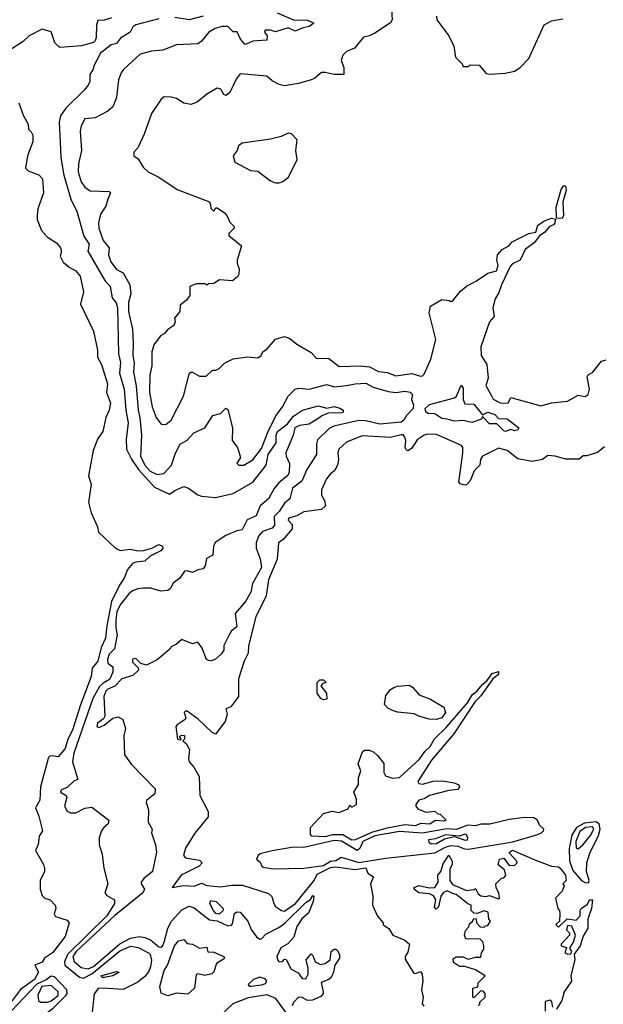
# Model space of a CAD drawing. Extents: x 2210602 to 2357277, y 510288 to 673808.
# Tile 297 of 464: x 2297218 to 2300518, y 600724 to 606295. Entities that reach past the tile are written whole.
import ezdxf

# ---------------------------------------------------------------- set-up
doc = ezdxf.new("R2010")
doc.units = 0

msp = doc.modelspace()

# ---------------------------------------------------------------- linework, layer by layer
at = {"layer": '0CON05XD'}
for points in [[(2298673.3, 606335), (2298765, 606294), (2298845, 606292.5), (2298880, 606275), (2298855, 606256), (2298820.3, 606249.7), (2298775, 606231.2), (2298735, 606248.6), (2298665, 606226.2), (2298635, 606235.8), (2298605, 606236.7), (2298602.5, 606225), (2298616.7, 606205), (2298615, 606180), (2298536.4, 606173.6), (2298516.1, 606163.9), (2298492.5, 606155), (2298466.7, 606185), (2298446.4, 606226.4), (2298425, 606226.7), (2298395, 606256.9), (2298363.3, 606256.7), (2298323.3, 606245), (2298286.2, 606225), (2298245, 606173.3), (2298225, 606158.8), (2298105, 606152.9), (2298026.6, 606123.4), (2297963.6, 606116.4), (2297899.7, 606100.3), (2297805, 606014.2), (2297791.4, 605995), (2297777.1, 605955), (2297765.6, 605855.6), (2297745, 605802.9), (2297715, 605777.8), (2297645, 605740.6), (2297585.9, 605734.1), (2297564.5, 605695.5), (2297558.6, 605665), (2297566.9, 605555), (2297550.2, 605479.8), (2297548.2, 605435), (2297565, 605378.8), (2297585, 605348.6), (2297616.6, 605326.6), (2297724.1, 605324.1), (2297731.2, 605315), (2297715, 605280), (2297705, 605240), (2297674.3, 605195), (2297663.3, 605145), (2297665.5, 605115), (2297690, 605045), (2297723.1, 605005), (2297719.1, 604965), (2297732.5, 604925), (2297765, 604882.5), (2297803.4, 604863.4), (2297840.4, 604795), (2297846.1, 604745), (2297833.7, 604695), (2297832.7, 604645), (2297854.6, 604544.6), (2297860, 604465), (2297857.1, 604395), (2297865.4, 604354.6), (2297860.9, 604300.9), (2297876.7, 604223.3), (2297887.8, 604085), (2297897.5, 604045), (2297905.4, 603945), (2297901.3, 603825), (2297925.8, 603775), (2297955, 603740.8), (2297995, 603721.5), (2298032.4, 603727.6), (2298076.2, 603775), (2298098.1, 603841.9), (2298125, 603893.3), (2298165, 603916.2), (2298203, 603957), (2298265, 603986.7), (2298310, 604055), (2298352.3, 604067.7), (2298383, 604097), (2298395, 604090), (2298420, 603985), (2298418.6, 603915), (2298449.4, 603875), (2298464.3, 603825), (2298464.2, 603815), (2298446.2, 603785), (2298457.5, 603775), (2298484.5, 603774.5), (2298535.5, 603805), (2298585, 603869.6), (2298626.6, 603975), (2298668.8, 604055), (2298703.6, 604105), (2298735, 604165.8), (2298775, 604204.4), (2298795, 604210), (2298855, 604204.5), (2298955, 604231.4), (2298995, 604217.1), (2299065, 604224.5), (2299115, 604235.6), (2299175, 604238.1), (2299216, 604216), (2299301.7, 604191.7), (2299345, 604186.2), (2299395, 604193.1), (2299425, 604187.8), (2299438.9, 604175), (2299433.3, 604146.7), (2299443.9, 604115), (2299442.8, 604095), (2299404.4, 604055.6), (2299390.5, 604029.5), (2299375, 604018.7), (2299255, 604006.9), (2299175, 604026), (2299135, 604028.2), (2298994.7, 603995.3), (2298967.9, 603982.1), (2298901.7, 603918.3), (2298895.6, 603894.4), (2298896.4, 603835), (2298840.6, 603749.4), (2298813.8, 603685), (2298760.9, 603645), (2298745.6, 603585), (2298715, 603560), (2298685, 603512.5), (2298655.8, 603485), (2298659.1, 603435), (2298645, 603417.8), (2298590.1, 603399.9), (2298567.6, 603372.4), (2298555.5, 603335), (2298555.4, 603305), (2298578, 603245), (2298585.7, 603195), (2298533.3, 603105), (2298523.9, 603056.1), (2298495, 603002.5), (2298436.7, 602935), (2298445, 602860), (2298415, 602837.5), (2298399.3, 602810.7), (2298372.5, 602755), (2298371.7, 602728.3), (2298357.5, 602705), (2298325, 602676.7), (2298303, 602667), (2298285, 602668.8), (2298274.2, 602675), (2298249.1, 602739.1), (2298225, 602772.5), (2298195, 602763.3), (2298135, 602787.5), (2298105, 602762.5), (2298073.6, 602746.4), (2298066.4, 602733.6), (2297995, 602672.5), (2297935, 602642.5), (2297901.7, 602651.7), (2297875, 602680), (2297855, 602677.5), (2297855, 602660), (2297888.3, 602628.3), (2297890, 602615), (2297857.5, 602585), (2297795, 602566), (2297756.3, 602523.7), (2297715, 602506.3), (2297704.1, 602495), (2297692.5, 602465), (2297698, 602355), (2297691.2, 602338.8), (2297657.5, 602315), (2297653.8, 602295), (2297665, 602290), (2297695, 602302.5), (2297745, 602343.3), (2297775, 602350), (2297800, 602335), (2297816.2, 602285), (2297806.1, 602243.9), (2297810, 602135), (2297850.5, 602080.5), (2297983.9, 601943.9), (2297982, 601915), (2297935, 601877.5), (2297932.5, 601865), (2297946.2, 601825), (2297943.3, 601755), (2297967.5, 601715), (2297963.3, 601695), (2297986.1, 601626.1), (2297991.2, 601585), (2297968, 601475), (2297919.2, 601435), (2297904, 601415), (2297903.8, 601405), (2297922.5, 601375), (2297913.3, 601355), (2297755, 601226.2), (2297537.7, 601022.3), (2297518.4, 600995), (2297525, 600966.4), (2297565, 600931.8), (2297605, 600923.7), (2297635, 600937), (2297783.7, 601066.3), (2297845, 601098.7), (2297895, 601107.8), (2297925, 601102.3), (2297957.9, 601087.9), (2298005, 601048.8), (2298015, 601046.7), (2298025, 601053.3), (2298035, 601076.2), (2298056, 601154), (2298076.1, 601193.9), (2298135, 601258.9), (2298175, 601279.5), (2298205, 601270), (2298290.9, 601200.9), (2298335, 601195.7), (2298395, 601167.9), (2298415, 601171.1), (2298421.7, 601178.3), (2298432.6, 601237.4), (2298445, 601246.5), (2298465, 601245.6), (2298508.5, 601195), (2298527.3, 601147.3), (2298556, 601105), (2298575, 601092.9), (2298585.5, 601094.5), (2298608.8, 601121.2), (2298682.3, 601157.7), (2298716.7, 601183.3), (2298835, 601300.6), (2298862.5, 601317.5), (2298875, 601340), (2298880, 601335), (2298876.2, 601305), (2298850, 601240), (2298813.2, 601206.8), (2298785, 601163.3), (2298767, 601103), (2298734.3, 601065.7), (2298695, 601044), (2298671.9, 600995), (2298674.5, 600974.5), (2298685, 600963.8), (2298703.6, 600966.4), (2298715, 600980), (2298725, 600977.5), (2298752.2, 600922.2), (2298791.7, 600901.7), (2298815, 600870), (2298835, 600868.8), (2298848, 600895), (2298848.3, 600928.3), (2298836.7, 600975), (2298865, 601010), (2298875, 601000), (2298888.8, 600965), (2298918.3, 600948.3), (2298945.7, 600954.3), (2298973.3, 600975), (2298978.3, 601021.7), (2298995, 601036.7), (2299005, 601036.7), (2299015, 601027.5), (2299026.4, 601003.6), (2299026, 600985), (2299000, 600945), (2298992, 600905), (2298978, 600875), (2298965, 600864), (2298922, 600848), (2298934.2, 600795), (2298933.8, 600785), (2298921.2, 600768.8), (2298873.6, 600746.4), (2298845, 600746.2), (2298815, 600761.4), (2298795, 600764.3), (2298766.2, 600733.8), (2298757.5, 600715)], [(2299320, 606355), (2299323.3, 606295), (2299315, 606277.5), (2299225, 606218.8), (2299195, 606203.8), (2299162.7, 606197.3), (2299110, 606135), (2299065, 606116.2), (2299045.6, 606094.4), (2299035.8, 606065), (2299051.4, 606025), (2299050, 605985), (2298995.6, 605984.4), (2298945, 605996.9), (2298925, 605995.7), (2298885, 605962.5), (2298865.7, 605954.3), (2298795, 605934), (2298715, 605921.2), (2298685, 605928.8), (2298645, 605950), (2298615.7, 605975.7), (2298465, 605989.2), (2298441.7, 605958.3), (2298405, 605883.8), (2298385, 605866.7), (2298372.3, 605872.3), (2298355, 605902.5), (2298335, 605907.5), (2298275, 605873.3), (2298220.5, 605829.5), (2298185, 605816.2), (2298145, 605823.3), (2298105, 605850), (2298075, 605856.7), (2298035, 605858), (2298016.7, 605845), (2297962, 605765), (2297921.7, 605648.3), (2297885, 605570), (2297862.5, 605545), (2297862.5, 605525), (2297887.5, 605507.5), (2297915, 605460), (2297943.3, 605435), (2298004.4, 605404.4), (2298107.5, 605335), (2298290, 605265), (2298297, 605247), (2298298.3, 605228.3), (2298313, 605213), (2298320, 605215), (2298325, 605230), (2298335, 605230), (2298375, 605202.5), (2298388.3, 605188.3), (2298405, 605150), (2298430, 605125), (2298430, 605115), (2298400, 605085), (2298400, 605075), (2298472.5, 605015), (2298446.7, 604935), (2298446.7, 604915), (2298458.8, 604885), (2298456.7, 604855), (2298449.3, 604840.7), (2298421.7, 604818.3), (2298347, 604823), (2298315, 604802.5), (2298285, 604800), (2298275, 604792.5), (2298265, 604800), (2298215, 604800), (2298180, 604785), (2298180, 604735), (2298161.7, 604708.3), (2298125, 604680), (2298122.5, 604645), (2298093, 604607), (2298097.5, 604585), (2298090, 604565), (2298055, 604542.5), (2298035, 604517.5), (2298013.6, 604506.4), (2297976.2, 604455), (2297964, 604415), (2297964.2, 604335.8), (2297953.4, 604286.6), (2297951.9, 604185), (2297966, 604105), (2297990, 604045), (2298015, 604008.8), (2298025, 604003.8), (2298045, 604006.2), (2298075, 604030), (2298142.9, 604165), (2298175, 604290), (2298185, 604300), (2298195, 604300), (2298235, 604277.5), (2298271.7, 604278.3), (2298308.3, 604311.7)], [(2298255, 606315.4), (2298175, 606294.5), (2298095, 606306.9)], [(2299574.2, 606315.8), (2299576.2, 606295), (2299643.6, 606203.6), (2299672.5, 606145), (2299683, 606083), (2299720, 606045), (2299725, 606030), (2299755, 606030), (2299765, 606040), (2299815, 606037.5), (2299855, 605990), (2299875, 605987.5), (2299963, 605993), (2300015, 606003.3), (2300045, 606022.5), (2300096.7, 606075), (2300184.1, 606265.9), (2300225, 606288.8), (2300288.8, 606301.2)], [(2297735.7, 606305), (2297695, 606291.8), (2297659.3, 606290.7), (2297651.4, 606265), (2297649.6, 606195), (2297644.5, 606175.5), (2297634.5, 606165.5), (2297567.6, 606147.6), (2297445, 606138.2), (2297415.3, 606165.3), (2297396.1, 606226.1), (2297345, 606241.4), (2297271.2, 606205), (2297237.4, 606172.6), (2297147, 606113)], [(2298005, 606300.5), (2297875, 606266), (2297856.7, 606255), (2297842.5, 606225), (2297788.3, 606191.7), (2297765, 606160), (2297735, 606153.3), (2297675, 606106.2), (2297636.7, 606035), (2297633.3, 606015), (2297613.3, 605985), (2297613.8, 605945), (2297603.8, 605925), (2297582.7, 605897.3), (2297478, 605795), (2297448.3, 605751.7), (2297440.6, 605715), (2297446.8, 605603.2)], [(2297213.3, 605825), (2297236.2, 605755), (2297266, 605705), (2297266.7, 605675), (2297281.7, 605661.7), (2297291.3, 605641.3), (2297291.1, 605605), (2297261.2, 605525), (2297250, 605455), (2297265, 605440), (2297325, 605418), (2297345.8, 605394.2), (2297351.9, 605315), (2297320, 605225), (2297316.7, 605185), (2297316.7, 605165), (2297341.7, 605101.7), (2297374.3, 605064.3), (2297425, 605033.3), (2297448.8, 605005), (2297453.8, 604985), (2297447, 604957), (2297464.1, 604924.1), (2297497.5, 604895), (2297535, 604873.8), (2297559.2, 604845), (2297578.6, 604755), (2297560.8, 604685), (2297635, 604532.5), (2297657.5, 604425), (2297657.5, 604385), (2297679.4, 604345), (2297713.1, 604235), (2297708.2, 604185), (2297730.5, 604125), (2297724, 604085), (2297703.8, 604045), (2297686.9, 603965), (2297660, 603925), (2297632.5, 603857.5), (2297606.7, 603715), (2297621.2, 603665), (2297606, 603565), (2297621.2, 603505), (2297656.7, 603425), (2297663.3, 603395), (2297760, 603305), (2297785, 603292.5), (2297845, 603300), (2297885, 603290), (2297918.5, 603291.5), (2297965.5, 603304.5), (2298005, 603325.4), (2298025, 603316.9), (2298026.8, 603305), (2298015, 603288.9), (2297955, 603259.2), (2297925, 603231.1), (2297873.9, 603226.1), (2297855, 603217.5), (2297826.7, 603185), (2297808, 603135), (2297781.2, 603095), (2297737.5, 603002.5), (2297710, 602865), (2297703.6, 602795), (2297677.7, 602742.3), (2297659.6, 602665), (2297627.3, 602625), (2297621.7, 602578.3), (2297561.5, 602418.5), (2297516, 602275), (2297489.2, 602225), (2297475, 602170.8), (2297435, 602124.2), (2297395, 602129.2), (2297384.4, 602125.6), (2297378.8, 602115), (2297335.6, 601955), (2297331.9, 601878.1), (2297306, 601835), (2297325, 601787.5), (2297346.2, 601705), (2297327.5, 601675), (2297321.7, 601628.3), (2297307.5, 601595), (2297352.5, 601515), (2297357, 601493), (2297357.5, 601475), (2297333.3, 601425), (2297333.3, 601375), (2297345, 601340), (2297360, 601325), (2297390, 601315), (2297417.5, 601285), (2297422.5, 601265), (2297412.5, 601235), (2297420.7, 601220.7), (2297485, 601200), (2297497.5, 601185), (2297475, 601107.5), (2297403.3, 601015), (2297357.5, 600985), (2297345, 600962.5), (2297302.5, 600945), (2297323.3, 600905), (2297301.4, 600865), (2297222.7, 600807.3), (2297160.5, 600725)], [(2298685, 605372.5), (2298705, 605380), (2298737.5, 605405), (2298786.7, 605505), (2298778.8, 605555), (2298786.7, 605615), (2298755, 605650), (2298735, 605652.5), (2298696.4, 605633.6), (2298635, 605618.8), (2298475, 605596.2), (2298455, 605582.5), (2298446.7, 605555), (2298423.8, 605525), (2298435, 605490), (2298522.3, 605442.3), (2298565, 605437.5), (2298635, 605383.3), (2298665, 605372.5), (2298685, 605372.5)], [(2297446.8, 605603.2), (2297450, 605515), (2297466.2, 605416.2), (2297509.4, 605275), (2297541.3, 605211.3), (2297581.1, 605071.1), (2297610.5, 605025), (2297602.5, 604985), (2297699.1, 604819.1), (2297728.9, 604785), (2297740.7, 604720.7), (2297762.4, 604692.4), (2297770.8, 604665), (2297776.1, 604405), (2297787.7, 604355), (2297781.2, 604295), (2297809.2, 604205), (2297817.6, 604085), (2297830.4, 604015), (2297819.3, 603919.3), (2297821.8, 603865), (2297849.1, 603809.1), (2297890, 603750), (2297979.5, 603649.5), (2298065, 603610), (2298095, 603632), (2298145, 603653.3), (2298172.5, 603645), (2298225, 603606.7), (2298245, 603598.8), (2298325, 603592.5), (2298425, 603614.3), (2298535, 603677.5), (2298610.6, 603775), (2298622.9, 603835), (2298668.3, 603901.7), (2298668.8, 603945), (2298675, 603965.6), (2298731.5, 604008.5), (2298765, 604051.2), (2298817.5, 604085), (2298905, 604110.8), (2298955, 604097.5), (2298995, 604106.7), (2299027.7, 604097.7), (2299046.7, 604085), (2299046.7, 604075), (2299038.8, 604071.2), (2298961.7, 604068.3), (2298925.6, 604054.4), (2298915.4, 604044.6), (2298855, 604006), (2298800.3, 603999.7), (2298774.2, 603985.8), (2298764.3, 603945), (2298722.2, 603845), (2298724.6, 603825), (2298743.8, 603783.8), (2298741.6, 603735), (2298734.7, 603715.3), (2298683.3, 603675), (2298657.3, 603642.7), (2298625.4, 603585), (2298577.5, 603545), (2298555, 603488), (2298504.3, 603465), (2298475, 603408.1), (2298445, 603402.9), (2298384.1, 603375.9), (2298323.6, 603336.4), (2298313.3, 603315), (2298310, 603265), (2298273.9, 603246.1), (2298266.7, 603205), (2298255, 603187.5), (2298225, 603182.5), (2298195, 603167.5), (2298165, 603177.5), (2298150, 603175), (2298122.5, 603135), (2298085, 603107.5), (2298068, 603075), (2298054.4, 603065.6), (2298015, 603060.8), (2297958.3, 603078.3), (2297915, 603078.8), (2297885, 603075.6), (2297855, 603062.7), (2297835, 603046.8), (2297785, 602983.6), (2297767.5, 602945), (2297761.4, 602898.6), (2297760.3, 602855), (2297768.7, 602815), (2297754.3, 602735.7), (2297723.3, 602705), (2297714.1, 602675), (2297715.6, 602655), (2297745, 602632.5), (2297745, 602602.9), (2297725, 602561.1), (2297688.6, 602541.4), (2297668.3, 602521.7), (2297630.5, 602455), (2297524.3, 602145), (2297516.4, 602095), (2297546.2, 601995), (2297525, 601988), (2297488.3, 601951.7), (2297452.5, 601935), (2297447.5, 601925), (2297480, 601905), (2297483.3, 601895), (2297470, 601845), (2297485.9, 601815.9), (2297505, 601808), (2297535, 601806.7), (2297585, 601834.2), (2297625, 601839.2), (2297720.8, 601765), (2297718, 601745), (2297693.3, 601725), (2297680, 601705), (2297666.7, 601665), (2297667, 601627), (2297683.6, 601573.6), (2297693.9, 601493.9), (2297715.8, 601405), (2297698, 601355), (2297709.7, 601339.7), (2297753.8, 601315), (2297754, 601295), (2297710.8, 601225), (2297488.4, 601005), (2297470.3, 600965), (2297473.3, 600945), (2297555, 600877.8), (2297577.8, 600872.2), (2297625, 600896.3), (2297782.1, 601025), (2297845, 601052.5), (2297887.5, 601045), (2297945, 601015.8), (2297955.4, 601005), (2297962.7, 600972.7), (2297958, 600935), (2297945, 600907.9), (2297925, 600881.4), (2297885, 600848.2), (2297802.2, 600807.8), (2297714, 600814), (2297662.5, 600815), (2297637.7, 600782.3), (2297623.8, 600645)], [(2300285, 605171.2), (2300252.5, 605172.5), (2300251.4, 605235), (2300279.2, 605335), (2300295, 605356.7), (2300305, 605352.5), (2300308.3, 605328.3), (2300290, 605265), (2300292.3, 605187.7), (2300285, 605171.2)], [(2298308.3, 604311.7), (2298327, 604313), (2298345, 604322.5), (2298375, 604352.5), (2298425, 604376.7), (2298505, 604387.5), (2298565, 604382.5), (2298582.5, 604395), (2298593.3, 604416.7), (2298617.7, 604432.3), (2298665, 604487.5), (2298715, 604503.3), (2298745, 604491.2), (2298785, 604458.8), (2298865, 604412), (2298895, 604380), (2298965, 604378), (2299025, 604332.9), (2299145, 604337.1), (2299195, 604330.8), (2299247.5, 604305), (2299295, 604299.2), (2299345, 604279.2), (2299435, 604292.9), (2299485, 604278.6), (2299495, 604280.6), (2299505, 604289.2), (2299542.5, 604375), (2299571.2, 604485), (2299533, 604637), (2299540, 604675), (2299605, 604712.5), (2299647, 604707), (2299655, 604700), (2299665, 604702.5), (2299710.9, 604759.1), (2299745, 604786.7), (2299801.7, 604818.3), (2299865, 604861.2), (2299913.3, 604875), (2299923.3, 604905), (2299916.7, 604935), (2299920, 604965), (2299945.9, 604994.1), (2299983.3, 605015), (2300001.7, 605038.3), (2300097.5, 605085), (2300137, 605093), (2300147.7, 605132.3), (2300185, 605158), (2300225, 605172.5), (2300247.5, 605167.5), (2300244, 605145), (2300236.2, 605135), (2300213.3, 605125), (2300187, 605093), (2300157, 605073), (2300127.7, 605032.3), (2300076.7, 604995), (2300047.5, 604935), (2300005, 604914), (2299990.7, 604899.3), (2299941.4, 604795), (2299928, 604752), (2299905.8, 604715), (2299892.5, 604665), (2299900, 604615), (2299873.8, 604585), (2299826.2, 604445), (2299826.7, 604395), (2299858.8, 604345), (2299866.1, 604266.1), (2299853.8, 604225), (2299885, 604167.5), (2299895, 604148.8), (2299935, 604126.7), (2299980, 604125), (2299995, 604156.7), (2300165, 604110), (2300225, 604126.7), (2300315, 604136), (2300375, 604171.2), (2300415, 604162.5), (2300432.5, 604175), (2300440, 604205), (2300427.5, 604275), (2300432.5, 604285), (2300459.3, 604300.7), (2300507.5, 604362.5), (2300535, 604370)], [(2299965, 603966), (2299955, 603969.2), (2299915, 604009.2), (2299875, 604008.8), (2299835, 604050), (2299830, 604035), (2299775, 604015.7), (2299725, 604027.5), (2299675, 604023.3), (2299635, 604035.7), (2299605, 604037.8), (2299566, 604066), (2299525, 604066.2), (2299515, 604075.6), (2299511.1, 604095), (2299535, 604118.4), (2299676.7, 604155), (2299688, 604165), (2299715, 604227.5), (2299725, 604210), (2299726.1, 604146.1), (2299735, 604121.4), (2299785, 604119.2), (2299835, 604060), (2299865.6, 604074.4), (2299905, 604061.8), (2299925, 604039.4), (2299975, 604036.3), (2300040.8, 603985), (2300035, 603974.4), (2300015, 603969.2), (2299995, 603976.9), (2299965, 603966)], [(2300525, 603877.5), (2300485, 603846.7), (2300425, 603827.5), (2300405, 603827.5), (2300381.7, 603808.3), (2300305, 603808.8), (2300245.9, 603825.9), (2300205, 603828.8), (2300174.2, 603805.8), (2300115, 603796), (2300035, 603810), (2299975, 603857.1), (2299925, 603871.2), (2299834.4, 603825.6), (2299823, 603807), (2299818.8, 603775), (2299787.8, 603742.2), (2299765, 603686.7), (2299746.7, 603665), (2299735, 603661.2), (2299709.3, 603669.3), (2299700.7, 603680.7), (2299713.3, 603773.3), (2299724.2, 603845), (2299723.8, 603873.8), (2299716.7, 603885), (2299575, 603948), (2299525, 603950), (2299505, 603943.8), (2299465, 603918.8), (2299435, 603870), (2299415, 603856), (2299405, 603860), (2299397.5, 603875), (2299400.6, 603915), (2299395, 603933.3), (2299385.4, 603945.4), (2299375, 603947.1), (2299315, 603931.8), (2299155, 603941.4), (2299065, 603905.6), (2299022.5, 603865), (2299016, 603845), (2299020, 603805), (2299013.9, 603776.1), (2298998.8, 603745), (2298974.3, 603725.7), (2298953, 603697), (2298924, 603635), (2298924, 603605), (2298941.2, 603575), (2298946.1, 603543.9), (2298925, 603523.8), (2298825, 603511.2), (2298785, 603488), (2298736.7, 603475), (2298735, 603463.3), (2298758.1, 603438.1), (2298758.1, 603415), (2298706.9, 603353.1), (2298680.8, 603335), (2298673.2, 603243.2), (2298624.8, 603125), (2298610.5, 603035), (2298553.3, 602916.7), (2298511.8, 602751.8), (2298509.9, 602710.1), (2298486.9, 602665), (2298454.6, 602565), (2298454.1, 602465.9), (2298412.3, 602407.7), (2298382.5, 602395), (2298390.8, 602365), (2298380, 602325), (2298325, 602252.5), (2298304.1, 602264.1), (2298227.3, 602337.3), (2298165, 602382.5), (2298155, 602382.5), (2298147.5, 602375), (2298157.5, 602345), (2298152.5, 602335), (2298107.5, 602305), (2298101.2, 602295), (2298110, 602225), (2298125, 602220), (2298130, 602225), (2298121.7, 602238.3), (2298135, 602247.5), (2298150, 602245), (2298150, 602225), (2298140, 602215), (2298159.3, 602199.3), (2298177.5, 602165), (2298171.2, 602115), (2298176.7, 602095), (2298202.5, 602065), (2298233, 602013), (2298236.7, 601905), (2298282.5, 601815), (2298282.5, 601785), (2298207.7, 601692.3), (2298155, 601608), (2298143.9, 601565), (2298155, 601552.1), (2298235, 601538.6), (2298250, 601525), (2298232, 601505), (2298131.2, 601455), (2298080, 601385), (2298146.4, 601396.4), (2298205, 601392.5), (2298245, 601410), (2298275, 601396.2), (2298355, 601389.2), (2298415, 601398.1), (2298478.3, 601398.3), (2298625, 601351.2), (2298643.6, 601333.6), (2298653.8, 601295), (2298665, 601276.7), (2298697.5, 601255), (2298715, 601250.8), (2298777.3, 601295), (2298881.9, 601425), (2298899.8, 601460.2), (2298975, 601498.2), (2299005, 601501.8), (2299115, 601486.1), (2299175, 601496.5), (2299186.1, 601466.1), (2299217.5, 601445), (2299201.2, 601405), (2299213.8, 601335), (2299212, 601285), (2299241.7, 601221.7), (2299272.5, 601185), (2299273.9, 601173.9), (2299305, 601152.5), (2299328, 601115), (2299395, 601086.7), (2299422.5, 601065), (2299411.7, 601018.3), (2299397.5, 600995), (2299398.3, 600978.3), (2299445, 600902.5), (2299455, 600897.5), (2299485, 600910), (2299493.3, 600895), (2299497.5, 600855), (2299490, 600805), (2299500, 600765), (2299493.6, 600726.4), (2299503.9, 600713.9)], [(2299095, 601653.3), (2299045, 601683.3), (2298985, 601683.2), (2298945, 601671.4), (2298870, 601675), (2298862.5, 601685), (2298862.5, 601725), (2298935, 601803.3), (2298985, 601816.7), (2299021.7, 601808.3), (2299075, 601830), (2299085, 601850), (2299095, 601840), (2299122.5, 601855), (2299122.5, 601885), (2299107.5, 601925), (2299133, 601967), (2299133.3, 602005), (2299146.7, 602045), (2299132.5, 602085), (2299157, 602153), (2299168.3, 602161.7), (2299195, 602162.5), (2299220.7, 602150.7), (2299241.7, 602131.7), (2299275.9, 602085.9), (2299277.5, 602035), (2299287, 602017), (2299325, 602002.5), (2299365, 602006.5), (2299478.2, 602111.8), (2299508, 602155), (2299537.9, 602182.1), (2299563.7, 602226.3), (2299629.5, 602290.5), (2299750.4, 602429.6), (2299775.8, 602475), (2299803.6, 602496.4), (2299836.2, 602535), (2299860, 602555), (2299890, 602595), (2299925, 602607.5), (2299925, 602590), (2299894, 602566), (2299825, 602468.8), (2299793, 602437), (2299671.8, 602255), (2299546.2, 602105), (2299470, 601985), (2299475, 601973.8), (2299495, 601970.4), (2299555, 601986.2), (2299608.7, 601988.7), (2299675, 601977.5), (2299700, 601965), (2299703.8, 601955), (2299695, 601938.8), (2299645, 601934), (2299535, 601905.8), (2299505, 601886.9), (2299475, 601878.6), (2299458.1, 601855), (2299457.1, 601845), (2299469.7, 601829.7), (2299515, 601811.2), (2299565, 601817.5), (2299581.7, 601801.7), (2299595, 601800), (2299630, 601765), (2299615, 601760), (2299567, 601763), (2299537, 601743), (2299485, 601746.7), (2299455, 601734.2), (2299395, 601738.5), (2299295, 601720.9), (2299212.3, 601697.7), (2299115, 601653.6), (2299095, 601653.3)], [(2298935, 602447.5), (2298920, 602455), (2298900, 602485), (2298900, 602545), (2298915, 602560), (2298935, 602560), (2298950, 602545), (2298931.7, 602538.3), (2298920, 602525), (2298952.5, 602485), (2298955, 602450), (2298935, 602447.5)], [(2299575, 602335.8), (2299532.4, 602337.6), (2299475, 602353.6), (2299447.9, 602367.9), (2299355, 602376.9), (2299325, 602385.7), (2299299.4, 602399.4), (2299280.8, 602420.8), (2299288.9, 602471.1), (2299314.5, 602505.5), (2299333.8, 602516.2), (2299355, 602524.4), (2299419.7, 602529.7), (2299438.2, 602518.2), (2299476, 602475), (2299540.6, 602450.6), (2299616.1, 602406.1), (2299625.5, 602375), (2299605, 602344.4), (2299575, 602335.8)], [(2298650.6, 601490.6), (2298825, 601494.9), (2298935, 601509.8), (2298975, 601533), (2299005, 601538.2), (2299035, 601557.2), (2299135, 601527.1), (2299288.8, 601551.2), (2299565, 601580.6), (2299625, 601613), (2299655, 601621.6), (2299695, 601619.3), (2299733.5, 601603.5), (2299755, 601602.1), (2300006.6, 601643.4), (2300147.1, 601685), (2300169.2, 601695), (2300180, 601705), (2300181.2, 601715), (2300157.7, 601737.7), (2300145.9, 601765.9), (2300125, 601778.6), (2300075, 601781.2), (2299985, 601769.4), (2299876.8, 601743.2), (2299825, 601742.6), (2299795, 601734.6), (2299752.3, 601737.7), (2299685, 601712.2), (2299632.7, 601717.3), (2299495, 601692.9), (2299365, 601701.9), (2299225, 601677.2), (2299157.8, 601645), (2299140.9, 601605), (2299125.8, 601594.2), (2299036.6, 601646.6), (2298995, 601651.1), (2298825, 601610.9), (2298765, 601613.8), (2298645, 601591.6), (2298578, 601575), (2298565.6, 601565), (2298556.7, 601545), (2298577.7, 601527.7), (2298586.7, 601505), (2298595, 601500), (2298650.6, 601490.6)], [(2300435, 601412), (2300437.5, 601425), (2300423.6, 601475), (2300425.3, 601525), (2300441.4, 601578.6), (2300490.6, 601679.4), (2300499.5, 601715), (2300494.6, 601744.6), (2300475, 601756.4), (2300411, 601749), (2300366.5, 601723.5), (2300339.6, 601680.4), (2300324, 601606), (2300326.2, 601535), (2300345, 601480), (2300395, 601424.1), (2300415, 601413.1), (2300435, 601412)], [(2299545, 601632.5), (2299575, 601634), (2299619.1, 601660.9), (2299675, 601672.5), (2299737, 601653), (2299750, 601655), (2299752.5, 601665), (2299745, 601682.5), (2299735, 601686.7), (2299704.1, 601675.9), (2299625, 601682.5), (2299569.3, 601660.7), (2299530, 601655), (2299531.7, 601641.7), (2299545, 601632.5)], [(2300375, 601604), (2300405, 601628.1), (2300445, 601678.2), (2300463.7, 601715), (2300457.7, 601727.7), (2300417.8, 601725), (2300385, 601701.3), (2300362.4, 601645), (2300365, 601607.5), (2300375, 601604)], [(2299810, 600715), (2299820, 600725), (2299820, 600735), (2299850, 600765), (2299850, 600785), (2299838.3, 600798.3), (2299825, 600800), (2299785, 600760), (2299780, 600765), (2299780, 600815), (2299808.3, 600821.7), (2299810, 600845), (2299850, 600885), (2299795, 600918.8), (2299735, 600937.5), (2299705, 600937.5), (2299670.7, 600960.7), (2299668.3, 600981.7), (2299685, 600992.5), (2299725, 600992.5), (2299745, 600983.3), (2299755, 600980), (2299795, 600990), (2299825, 600990), (2299830, 601015), (2299842.5, 601035), (2299842.5, 601055), (2299837, 601077), (2299821.7, 601091.7), (2299740, 601095), (2299733.3, 601115), (2299738.3, 601141.7), (2299758.3, 601161.7), (2299761.7, 601178.3), (2299778.3, 601191.7), (2299785, 601210), (2299798.3, 601208.3), (2299800, 601185), (2299821.7, 601161.7), (2299845, 601160), (2299851.7, 601168.3), (2299865, 601170), (2299880, 601195), (2299870, 601205), (2299867.5, 601245), (2299845, 601252.5), (2299805, 601236.7), (2299785, 601240), (2299770, 601255), (2299770, 601285), (2299751.7, 601291.7), (2299686, 601346), (2299665, 601350), (2299635, 601366.7), (2299614.1, 601355.9), (2299600, 601335), (2299586.7, 601275), (2299573, 601263), (2299563.6, 601273.6), (2299570, 601315), (2299558.1, 601338.1), (2299535, 601349.2), (2299473.8, 601353.8), (2299447.5, 601375), (2299447.5, 601385), (2299475, 601396), (2299532.3, 601382.3), (2299565.9, 601384.1), (2299583.3, 601415), (2299582.5, 601455), (2299598.8, 601475), (2299611.7, 601518.3), (2299645, 601567.5), (2299663, 601533), (2299662.5, 601515), (2299650.5, 601489.5), (2299650, 601425), (2299665, 601402.5), (2299745, 601367.5), (2299787, 601373), (2299795, 601380), (2299809.5, 601349.5), (2299825, 601338), (2299856.2, 601333.8), (2299875, 601340), (2299925, 601320), (2299930, 601325), (2299927.5, 601355), (2299913, 601383), (2299910, 601405), (2299941.7, 601438.3), (2299955, 601440), (2299967, 601453), (2299960, 601485), (2299923, 601513), (2299930, 601545), (2299955, 601550), (2299985, 601510), (2300018.3, 601511.7), (2300030, 601525), (2300027.5, 601535), (2299988.3, 601578.3), (2299987.5, 601585), (2300005, 601595.7), (2300130.6, 601540.6), (2300225, 601506), (2300265, 601502.5), (2300275, 601492.5), (2300303.8, 601455), (2300307.5, 601425), (2300290, 601405), (2300297.5, 601395), (2300286.2, 601363.8), (2300247.5, 601325), (2300260, 601265), (2300270, 601255), (2300272.5, 601235), (2300270, 601195), (2300250, 601175), (2300265, 601160), (2300313, 601207), (2300365, 601200), (2300386.7, 601225), (2300387.5, 601255), (2300393.6, 601266.4), (2300429.3, 601290.7), (2300440, 601315), (2300457.5, 601315), (2300451.2, 601265), (2300430, 601205), (2300430, 601155), (2300405, 601110), (2300386.7, 601055), (2300352.5, 601007.5), (2300356.2, 600975), (2300333.9, 600886.1), (2300337.5, 600855), (2300296.2, 600795), (2300283.3, 600745), (2300253, 600697)], [(2298345, 601233.1), (2298327.4, 601237.4), (2298313.8, 601253.8), (2298292.9, 601295), (2298299.1, 601310.9), (2298328.1, 601305), (2298368.1, 601265), (2298368.6, 601255), (2298345, 601233.1)], [(2300318.3, 601008.3), (2300335, 601010), (2300340, 601025), (2300330, 601035), (2300330, 601045), (2300350, 601075), (2300360, 601115), (2300340, 601165), (2300315, 601170), (2300310, 601145), (2300327, 601127), (2300327.5, 601115), (2300280, 601065), (2300280, 601055), (2300310, 601045), (2300300, 601015), (2300318.3, 601008.3)], [(2298055, 600772.5), (2298017, 600787), (2298010.8, 600825), (2298035.2, 600915), (2298052.4, 600945), (2298092.9, 601055), (2298115, 601083.3), (2298145, 601090), (2298165, 601067.5), (2298195, 601063.8), (2298235, 601041.2), (2298275, 601047.5), (2298281.2, 601021.2), (2298315, 601019.2), (2298371.5, 600995), (2298375.4, 600985), (2298370.8, 600979.2), (2298330.8, 600955), (2298315, 600906.7), (2298305, 600896.2), (2298265, 600886.7), (2298225, 600896.2), (2298215, 600892.5), (2298206.7, 600815), (2298168.3, 600781.7), (2298105, 600786), (2298055, 600772.5)], [(2297695, 600876), (2297685, 600876.2), (2297676.2, 600885), (2297765, 600909.2), (2297780, 600905), (2297745, 600884.6), (2297695, 600876)], [(2297155, 600504), (2297175, 600512.5), (2297193, 600537), (2297241.2, 600578.8), (2297407.3, 600702.7), (2297481.1, 600775), (2297486.7, 600785), (2297484.2, 600805), (2297415, 600878.6), (2297395, 600882.6), (2297367.4, 600862.6), (2297315, 600838.6), (2297168.7, 600685), (2297092.1, 600595), (2297084.2, 600575), (2297086.7, 600565), (2297155, 600504)], [(2298525.7, 600825.7), (2298585, 600833.5), (2298608.2, 600841.8), (2298615.7, 600855), (2298605, 600868.2), (2298575, 600877.1), (2298540, 600865), (2298510, 600835), (2298515, 600826.7), (2298525.7, 600825.7)], [(2297335.9, 600735.9), (2297375, 600736.2), (2297395, 600744.3), (2297435, 600774.5), (2297434.3, 600795), (2297395, 600829.3), (2297343.1, 600825), (2297320, 600775), (2297324, 600745), (2297335.9, 600735.9)], [(2298723.8, 600675), (2298666.6, 600756.6), (2298616.7, 600776.7), (2298509.8, 600760.2), (2298423.7, 600726.3), (2298348.2, 600655)], [(2300231.7, 600708.3), (2300227, 600737), (2300215, 600746.7), (2300190, 600740), (2300190, 600685)]]:
    msp.add_lwpolyline(points, dxfattribs=at)

doc.saveas('drawing.dxf')
